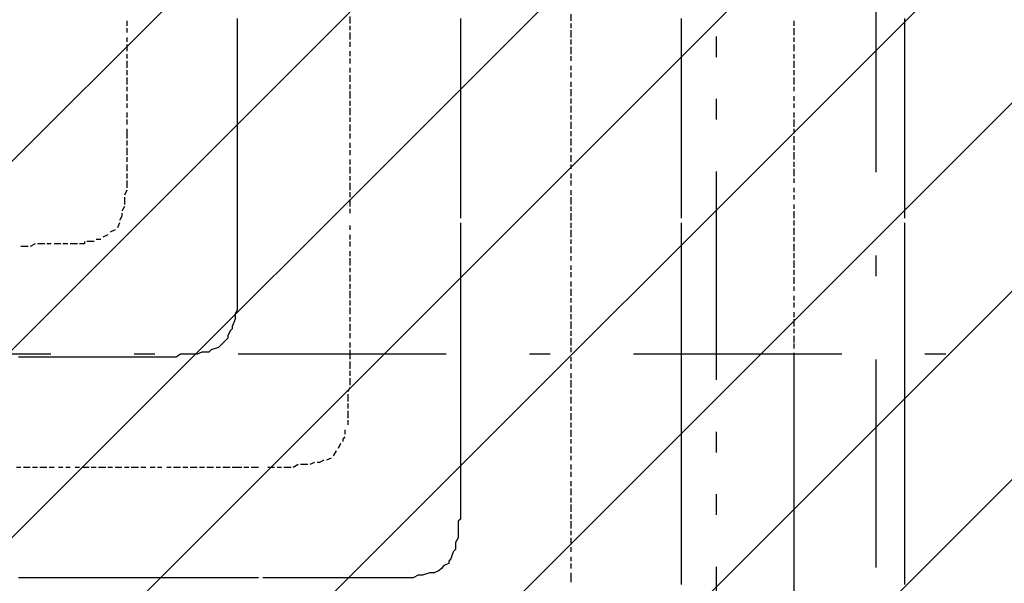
# Model space of a CAD drawing. Extents: x 997 to 109698, y 921 to 94021.
# Tile 557 of 656: x 20443 to 22217, y 51818 to 52834. Entities that reach past the tile are written whole.
import ezdxf

# ---------------------------------------------------------------- set-up
doc = ezdxf.new("R2010")
doc.units = 0
doc.header["$MEASUREMENT"] = 0
for name, color, linetype in [('12', 7, 'CONTINUOUS'), ('28', 7, 'CONTINUOUS'), ('40', 7, 'CONTINUOUS')]:
    doc.layers.add(name, color=color, linetype=linetype)

msp = doc.modelspace()

# ---------------------------------------------------------------- linework, layer by layer
at = {"layer": '12', "color": 1}
for p, q in [((20635.630503, 52831.563401), (20635.630503, 52822.563401)), ((21037.630503, 52839.563401), (21037.630503, 52826.563401)), ((21435.630503, 52843.563401), (21435.630503, 52831.563401)), ((21837.630503, 52831.563401), (21837.630503, 52822.563401)), ((20635.630503, 52818.563401), (20635.630503, 52810.563401)), ((21037.630503, 52822.563401), (21037.630503, 52814.563401)), ((21435.630503, 52826.563401), (21435.630503, 52818.563401)), ((21435.630503, 52814.563401), (21435.630503, 52801.563401)), ((21837.630503, 52818.563401), (21837.630503, 52805.563401)), ((20635.630503, 52801.563401), (20635.630503, 52793.563401)), ((21037.630503, 52810.563401), (21037.630503, 52797.563401)), ((21435.630503, 52797.563401), (21435.630503, 52788.563401)), ((21837.630503, 52801.563401), (21837.630503, 52793.563401)), ((20635.630503, 52788.563401), (20635.630503, 52776.563401)), ((21037.630503, 52793.563401), (21037.630503, 52784.563401)), ((21037.630503, 52776.563401), (21037.630503, 52767.563401)), ((21435.630503, 52784.563401), (21435.630503, 52771.563401)), ((21837.630503, 52788.563401), (21837.630503, 52776.563401)), ((20635.630503, 52771.563401), (20635.630503, 52763.563401)), ((20635.630503, 52759.563401), (20635.630503, 52746.563401)), ((21037.630503, 52763.563401), (21037.630503, 52754.563401)), ((21435.630503, 52767.563401), (21435.630503, 52759.563401)), ((21837.630503, 52771.563401), (21837.630503, 52763.563401)), ((21837.630503, 52759.563401), (21837.630503, 52746.563401)), ((20635.630503, 52742.563401), (20635.630503, 52733.563401)), ((21037.630503, 52746.563401), (21037.630503, 52738.563401)), ((21435.630503, 52750.563401), (21435.630503, 52742.563401)), ((21837.630503, 52742.563401), (21837.630503, 52733.563401)), ((20635.630503, 52729.563401), (20635.630503, 52716.563401)), ((21037.630503, 52733.563401), (21037.630503, 52721.563401)), ((21435.630503, 52738.563401), (21435.630503, 52729.563401)), ((21837.630503, 52729.563401), (21837.630503, 52716.563401)), ((20635.630503, 52712.563401), (20635.630503, 52704.563401)), ((21037.630503, 52716.563401), (21037.630503, 52708.563401)), ((21435.630503, 52721.563401), (21435.630503, 52712.563401)), ((21435.630503, 52708.563401), (21435.630503, 52695.563401)), ((21837.630503, 52712.563401), (21837.630503, 52704.563401)), ((20635.630503, 52699.563401), (20635.630503, 52687.563401)), ((21037.630503, 52704.563401), (21037.630503, 52691.563401)), ((21435.630503, 52691.563401), (21435.630503, 52682.563401)), ((21837.630503, 52695.563401), (21837.630503, 52687.563401)), ((20635.630503, 52682.563401), (20635.630503, 52674.563401)), ((21037.630503, 52687.563401), (21037.630503, 52678.563401)), ((21037.630503, 52674.563401), (21037.630503, 52661.563401)), ((21435.630503, 52678.563401), (21435.630503, 52666.563401)), ((21837.630503, 52682.563401), (21837.630503, 52674.563401)), ((20635.630503, 52666.563401), (20635.630503, 52657.563401)), ((20635.630503, 52653.563401), (20635.630503, 52644.563401)), ((21037.630503, 52657.563401), (21037.630503, 52649.563401)), ((21435.630503, 52661.563401), (21435.630503, 52653.563401)), ((21837.630503, 52666.563401), (21837.630503, 52657.563401)), ((21837.630503, 52653.563401), (21837.630503, 52640.563401)), ((20635.630503, 52636.563401), (20635.630503, 52628.563401)), ((21037.630503, 52644.563401), (21037.630503, 52632.563401)), ((21435.630503, 52649.563401), (21435.630503, 52636.563401)), ((21837.630503, 52636.563401), (21837.630503, 52628.563401)), ((20635.630503, 52628.563401), (20635.630503, 52619.563401)), ((21037.630503, 52628.563401), (21037.630503, 52619.563401)), ((21435.630503, 52632.563401), (21435.630503, 52623.563401)), ((21435.630503, 52619.563401), (21435.630503, 52606.563401)), ((21837.630503, 52623.563401), (21837.630503, 52611.563401)), ((20635.630503, 52615.563401), (20635.630503, 52606.563401)), ((20635.630503, 52602.563401), (20635.630503, 52589.563401)), ((21037.630503, 52611.563401), (21037.630503, 52602.563401)), ((21435.630503, 52602.563401), (21435.630503, 52594.563401)), ((21837.630503, 52606.563401), (21837.630503, 52598.563401)), ((20635.630503, 52585.563401), (20635.630503, 52577.563401)), ((21037.630503, 52598.563401), (21037.630503, 52589.563401)), ((21037.630503, 52581.563401), (21037.630503, 52572.563401)), ((21435.630503, 52589.563401), (21435.630503, 52577.563401)), ((21837.630503, 52594.563401), (21837.630503, 52581.563401)), ((20635.630503, 52572.563401), (20635.630503, 52560.563401)), ((21037.630503, 52568.563401), (21037.630503, 52556.563401)), ((21435.630503, 52572.563401), (21435.630503, 52564.563401)), ((21837.630503, 52577.563401), (21837.630503, 52568.563401)), ((21837.630503, 52564.563401), (21837.630503, 52551.563401)), ((20635.630503, 52556.563401), (20635.630503, 52547.563401)), ((21037.630503, 52551.563401), (21037.630503, 52543.563401)), ((21435.630503, 52556.563401), (21435.630503, 52547.563401)), ((21837.630503, 52547.563401), (21837.630503, 52539.563401)), ((20635.630503, 52543.563401), (20635.630503, 52530.563401)), ((21037.630503, 52539.563401), (21037.630503, 52526.563401)), ((21435.630503, 52543.563401), (21435.630503, 52534.563401)), ((21837.630503, 52530.563401), (21837.630503, 52522.563401)), ((20635.630503, 52526.563401), (20631.630503, 52517.563401)), ((20631.630503, 52513.563401), (20631.630503, 52500.563401)), ((21037.630503, 52522.563401), (21037.630503, 52513.563401)), ((21435.630503, 52526.563401), (21435.630503, 52517.563401)), ((21435.630503, 52513.563401), (21435.630503, 52500.563401)), ((21837.630503, 52517.563401), (21837.630503, 52509.563401)), ((20631.630503, 52496.563401), (20626.630503, 52488.563401)), ((21037.630503, 52509.563401), (21037.630503, 52496.563401)), ((21435.630503, 52496.563401), (21435.630503, 52488.563401)), ((21837.630503, 52500.563401), (21837.630503, 52492.563401)), ((21037.630503, 52492.563401), (21037.630503, 52484.563401)), ((21435.630503, 52484.563401), (21435.630503, 52471.563401)), ((21837.630503, 52488.563401), (21837.630503, 52475.563401)), ((20622.630503, 52467.563401), (20618.630503, 52458.563401)), ((21037.630503, 52462.563401), (21037.630503, 52454.563401)), ((21435.630503, 52467.563401), (21435.630503, 52458.563401)), ((21837.630503, 52471.563401), (21837.630503, 52462.563401)), ((21837.630503, 52458.563401), (21837.630503, 52445.563401)), ((20601.630503, 52445.563401), (20592.630503, 52441.563401)), ((20614.630503, 52454.563401), (20605.630503, 52450.563401)), ((21037.630503, 52445.563401), (21037.630503, 52437.563401)), ((21435.630503, 52454.563401), (21435.630503, 52441.563401)), ((21837.630503, 52441.563401), (21837.630503, 52433.563401)), ((20457.630503, 52424.563401), (20444.630503, 52424.563401)), ((20470.630503, 52429.563401), (20461.630503, 52424.563401)), ((20487.630503, 52429.563401), (20474.630503, 52429.563401)), ((20499.630503, 52429.563401), (20491.630503, 52429.563401)), ((20516.630503, 52429.563401), (20504.630503, 52429.563401)), ((20529.630503, 52429.563401), (20520.630503, 52429.563401)), ((20546.630503, 52429.563401), (20533.630503, 52429.563401)), ((20576.630503, 52433.563401), (20563.630503, 52433.563401)), ((20588.630503, 52437.563401), (20580.630503, 52437.563401)), ((21037.630503, 52433.563401), (21037.630503, 52424.563401)), ((21435.630503, 52437.563401), (21435.630503, 52429.563401)), ((21435.630503, 52424.563401), (21435.630503, 52412.563401)), ((21837.630503, 52429.563401), (21837.630503, 52416.563401)), ((21037.630503, 52416.563401), (21037.630503, 52407.563401)), ((21435.630503, 52407.563401), (21435.630503, 52399.563401)), ((21837.630503, 52412.563401), (21837.630503, 52403.563401)), ((21037.630503, 52403.563401), (21037.630503, 52390.563401)), ((21037.630503, 52386.563401), (21037.630503, 52378.563401)), ((21435.630503, 52390.563401), (21435.630503, 52382.563401)), ((21837.630503, 52399.563401), (21837.630503, 52386.563401)), ((21037.630503, 52373.563401), (21037.630503, 52361.563401)), ((21435.630503, 52378.563401), (21435.630503, 52369.563401)), ((21837.630503, 52382.563401), (21837.630503, 52373.563401)), ((21837.630503, 52369.563401), (21837.630503, 52357.563401)), ((21037.630503, 52357.563401), (21037.630503, 52348.563401)), ((21435.630503, 52361.563401), (21435.630503, 52352.563401)), ((21837.630503, 52352.563401), (21837.630503, 52344.563401)), ((21037.630503, 52344.563401), (21037.630503, 52331.563401)), ((21435.630503, 52348.563401), (21435.630503, 52335.563401)), ((21837.630503, 52335.563401), (21837.630503, 52327.563401)), ((21037.630503, 52327.563401), (21037.630503, 52318.563401)), ((21435.630503, 52331.563401), (21435.630503, 52323.563401)), ((21435.630503, 52318.563401), (21435.630503, 52306.563401)), ((21837.630503, 52323.563401), (21837.630503, 52314.563401)), ((21037.630503, 52314.563401), (21037.630503, 52302.563401)), ((21037.630503, 52297.563401), (21037.630503, 52289.563401)), ((21435.630503, 52302.563401), (21435.630503, 52293.563401)), ((21837.630503, 52306.563401), (21837.630503, 52297.563401)), ((21037.630503, 52285.563401), (21037.630503, 52272.563401)), ((21435.630503, 52289.563401), (21435.630503, 52276.563401)), ((21837.630503, 52293.563401), (21837.630503, 52280.563401)), ((21037.630503, 52268.563401), (21037.630503, 52259.563401)), ((21435.630503, 52272.563401), (21435.630503, 52263.563401)), ((21837.630503, 52276.563401), (21837.630503, 52268.563401)), ((21837.630503, 52263.563401), (21837.630503, 52251.563401)), ((21037.630503, 52251.563401), (21037.630503, 52242.563401)), ((21435.630503, 52259.563401), (21435.630503, 52246.563401)), ((21837.630503, 52250.009563), (21837.630503, 52241.009563)), ((21037.630503, 52238.563401), (21037.630503, 52225.563401)), ((21435.630503, 52242.563401), (21435.630503, 52234.563401)), ((21837.630503, 52233.009563), (21837.630503, 51772.563401)), ((21037.630503, 52225.563401), (21037.630503, 52221.563401)), ((21037.630503, 52217.563401), (21037.630503, 52204.563401)), ((21435.630503, 52225.563401), (21435.630503, 52217.563401)), ((21435.630503, 52213.563401), (21435.630503, 52204.563401)), ((21037.630503, 52200.563401), (21037.630503, 52191.563401)), ((21435.630503, 52196.563401), (21435.630503, 52187.563401)), ((21037.630503, 52187.563401), (21037.630503, 52174.563401)), ((21435.630503, 52183.563401), (21435.630503, 52170.563401)), ((21037.630503, 52170.563401), (21033.630503, 52162.563401)), ((21033.630503, 52158.563401), (21033.630503, 52145.563401)), ((21435.630503, 52166.563401), (21435.630503, 52158.563401)), ((21033.630503, 52141.563401), (21033.630503, 52132.563401)), ((21435.630503, 52153.563401), (21435.630503, 52141.563401)), ((21033.630503, 52128.563401), (21033.630503, 52115.563401)), ((21435.630503, 52136.563401), (21435.630503, 52128.563401)), ((21435.630503, 52124.563401), (21435.630503, 52111.563401)), ((21033.630503, 52111.563401), (21033.630503, 52103.563401)), ((21435.630503, 52107.563401), (21435.630503, 52098.563401)), ((21028.630503, 52094.563401), (21028.630503, 52086.563401)), ((21435.630503, 52094.563401), (21435.630503, 52081.563401)), ((21020.630503, 52069.563401), (21016.630503, 52060.563401)), ((21435.630503, 52077.563401), (21435.630503, 52069.563401)), ((21012.630503, 52056.563401), (21007.630503, 52047.563401)), ((21435.630503, 52064.563401), (21435.630503, 52052.563401)), ((20944.630503, 52031.563401), (20935.630503, 52026.563401)), ((20961.630503, 52031.563401), (20948.630503, 52031.563401)), ((20973.630503, 52035.563401), (20965.630503, 52031.563401)), ((21003.630503, 52043.563401), (20995.630503, 52039.563401)), ((21435.630503, 52047.563401), (21435.630503, 52039.563401)), ((21435.630503, 52031.563401), (21435.630503, 52022.563401)), ((20444.630503, 52026.563401), (20436.630503, 52026.563401)), ((20461.630503, 52026.563401), (20449.630503, 52026.563401)), ((20474.630503, 52026.563401), (20465.630503, 52026.563401)), ((20491.630503, 52026.563401), (20478.630503, 52026.563401)), ((20504.630503, 52026.563401), (20495.630503, 52026.563401)), ((20520.630503, 52026.563401), (20512.630503, 52026.563401)), ((20533.630503, 52026.563401), (20525.630503, 52026.563401)), ((20550.630503, 52026.563401), (20542.630503, 52026.563401)), ((20567.630503, 52026.563401), (20554.630503, 52026.563401)), ((20580.630503, 52026.563401), (20571.630503, 52026.563401)), ((20597.630503, 52026.563401), (20584.630503, 52026.563401)), ((20609.630503, 52026.563401), (20601.630503, 52026.563401)), ((20626.630503, 52026.563401), (20614.630503, 52026.563401)), ((20639.630503, 52026.563401), (20631.630503, 52026.563401)), ((20656.630503, 52026.563401), (20643.630503, 52026.563401)), ((20669.630503, 52026.563401), (20660.630503, 52026.563401)), ((20686.630503, 52026.563401), (20677.630503, 52026.563401)), ((20698.630503, 52026.563401), (20690.630503, 52026.563401)), ((20715.630503, 52026.563401), (20707.630503, 52026.563401)), ((20732.630503, 52026.563401), (20719.630503, 52026.563401)), ((20745.630503, 52026.563401), (20736.630503, 52026.563401)), ((20762.630503, 52026.563401), (20749.630503, 52026.563401)), ((20775.630503, 52026.563401), (20766.630503, 52026.563401)), ((20791.630503, 52026.563401), (20779.630503, 52026.563401)), ((20804.630503, 52026.563401), (20796.630503, 52026.563401)), ((20821.630503, 52026.563401), (20808.630503, 52026.563401)), ((20834.630503, 52026.563401), (20825.630503, 52026.563401)), ((20842.630503, 52026.563401), (20834.630503, 52026.563401)), ((20855.630503, 52026.563401), (20846.630503, 52026.563401)), ((20872.630503, 52026.563401), (20859.630503, 52026.563401)), ((20901.630503, 52026.563401), (20889.630503, 52026.563401)), ((20914.630503, 52026.563401), (20906.630503, 52026.563401)), ((20931.630503, 52026.563401), (20918.630503, 52026.563401)), ((21435.630503, 52018.563401), (21435.630503, 52009.563401)), ((21435.630503, 52001.563401), (21435.630503, 51992.563401)), ((21435.630503, 51988.563401), (21435.630503, 51976.563401)), ((21435.630503, 51971.563401), (21435.630503, 51963.563401)), ((21435.630503, 51959.563401), (21435.630503, 51946.563401)), ((21435.630503, 51942.563401), (21435.630503, 51933.563401)), ((21435.630503, 51929.563401), (21435.630503, 51916.563401)), ((21435.630503, 51912.563401), (21435.630503, 51904.563401)), ((21435.630503, 51899.563401), (21435.630503, 51887.563401)), ((21435.630503, 51882.563401), (21435.630503, 51874.563401)), ((21435.630503, 51865.563401), (21435.630503, 51857.563401)), ((21435.630503, 51853.563401), (21435.630503, 51844.563401)), ((21435.630503, 51836.563401), (21435.630503, 51827.563401)), ((21435.630503, 51827.563401), (21435.630503, 51819.563401))]:
    msp.add_line(p, q, dxfattribs=at)
at = {"layer": '12', "color": 5}
for p, q in [((20834.630503, 52835.563401), (20834.630503, 52826.563401)), ((21236.630503, 52835.563401), (21236.630503, 52826.563401)), ((21634.630503, 52835.563401), (21634.630503, 52826.563401)), ((22036.630503, 52835.563401), (22036.630503, 52826.563401)), ((20834.630503, 52826.563401), (20834.630503, 52814.563401)), ((20834.630503, 52814.563401), (20834.630503, 52805.563401)), ((21236.630503, 52826.563401), (21236.630503, 52814.563401)), ((21236.630503, 52814.563401), (21236.630503, 52805.563401)), ((21634.630503, 52826.563401), (21634.630503, 52814.563401)), ((21634.630503, 52814.563401), (21634.630503, 52805.563401)), ((22036.630503, 52826.563401), (22036.630503, 52814.563401)), ((22036.630503, 52814.563401), (22036.630503, 52805.563401)), ((20834.630503, 52805.563401), (20834.630503, 52797.563401)), ((20834.630503, 52797.563401), (20834.630503, 52784.563401)), ((21236.630503, 52805.563401), (21236.630503, 52797.563401)), ((21236.630503, 52797.563401), (21236.630503, 52784.563401)), ((21634.630503, 52805.563401), (21634.630503, 52797.563401)), ((21634.630503, 52797.563401), (21634.630503, 52784.563401)), ((22036.630503, 52805.563401), (22036.630503, 52793.563401)), ((20834.630503, 52784.563401), (20834.630503, 52776.563401)), ((20834.630503, 52776.563401), (20834.630503, 52763.563401)), ((21236.630503, 52784.563401), (21236.630503, 52776.563401)), ((21236.630503, 52776.563401), (21236.630503, 52763.563401)), ((21634.630503, 52784.563401), (21634.630503, 52776.563401)), ((21634.630503, 52776.563401), (21634.630503, 52763.563401)), ((22036.630503, 52793.563401), (22036.630503, 52784.563401)), ((22036.630503, 52784.563401), (22036.630503, 52776.563401)), ((22036.630503, 52776.563401), (22036.630503, 52763.563401)), ((20834.630503, 52763.563401), (20834.630503, 52754.563401)), ((21236.630503, 52763.563401), (21236.630503, 52754.563401)), ((21634.630503, 52763.563401), (21634.630503, 52754.563401)), ((22036.630503, 52763.563401), (22036.630503, 52754.563401)), ((20834.630503, 52754.563401), (20834.630503, 52746.563401)), ((20834.630503, 52746.563401), (20834.630503, 52733.563401)), ((21236.630503, 52754.563401), (21236.630503, 52746.563401)), ((21236.630503, 52746.563401), (21236.630503, 52733.563401)), ((21634.630503, 52754.563401), (21634.630503, 52746.563401)), ((21634.630503, 52746.563401), (21634.630503, 52733.563401)), ((22036.630503, 52754.563401), (22036.630503, 52746.563401)), ((22036.630503, 52746.563401), (22036.630503, 52733.563401)), ((20834.630503, 52733.563401), (20834.630503, 52725.563401)), ((20834.630503, 52725.563401), (20834.630503, 52716.563401)), ((21236.630503, 52733.563401), (21236.630503, 52725.563401)), ((21236.630503, 52725.563401), (21236.630503, 52716.563401)), ((21634.630503, 52733.563401), (21634.630503, 52725.563401)), ((21634.630503, 52725.563401), (21634.630503, 52716.563401)), ((22036.630503, 52733.563401), (22036.630503, 52725.563401)), ((22036.630503, 52725.563401), (22036.630503, 52716.563401)), ((20834.630503, 52716.563401), (20834.630503, 52704.563401)), ((21236.630503, 52716.563401), (21236.630503, 52704.563401)), ((21634.630503, 52716.563401), (21634.630503, 52704.563401)), ((22036.630503, 52716.563401), (22036.630503, 52704.563401)), ((20834.630503, 52704.563401), (20834.630503, 52695.563401)), ((20834.630503, 52695.563401), (20834.630503, 52687.563401)), ((21236.630503, 52704.563401), (21236.630503, 52695.563401)), ((21236.630503, 52695.563401), (21236.630503, 52687.563401)), ((21634.630503, 52704.563401), (21634.630503, 52695.563401)), ((21634.630503, 52695.563401), (21634.630503, 52687.563401)), ((22036.630503, 52704.563401), (22036.630503, 52695.563401)), ((22036.630503, 52695.563401), (22036.630503, 52682.563401)), ((20834.630503, 52687.563401), (20834.630503, 52674.563401)), ((20834.630503, 52674.563401), (20834.630503, 52666.563401)), ((21236.630503, 52687.563401), (21236.630503, 52674.563401)), ((21236.630503, 52674.563401), (21236.630503, 52666.563401)), ((21634.630503, 52687.563401), (21634.630503, 52674.563401)), ((21634.630503, 52674.563401), (21634.630503, 52666.563401)), ((22036.630503, 52682.563401), (22036.630503, 52674.563401)), ((22036.630503, 52674.563401), (22036.630503, 52666.563401)), ((20834.630503, 52666.563401), (20834.630503, 52657.563401)), ((20834.630503, 52657.563401), (20834.630503, 52644.563401)), ((21236.630503, 52666.563401), (21236.630503, 52653.563401)), ((21236.630503, 52653.563401), (21236.630503, 52644.563401)), ((21634.630503, 52666.563401), (21634.630503, 52653.563401)), ((21634.630503, 52653.563401), (21634.630503, 52644.563401)), ((22036.630503, 52666.563401), (22036.630503, 52653.563401)), ((22036.630503, 52653.563401), (22036.630503, 52644.563401)), ((20834.630503, 52644.563401), (20834.630503, 52636.563401)), ((20834.630503, 52636.563401), (20834.630503, 52623.563401)), ((21236.630503, 52644.563401), (21236.630503, 52636.563401)), ((21236.630503, 52636.563401), (21236.630503, 52623.563401)), ((21634.630503, 52644.563401), (21634.630503, 52636.563401)), ((21634.630503, 52636.563401), (21634.630503, 52623.563401)), ((22036.630503, 52644.563401), (22036.630503, 52636.563401)), ((22036.630503, 52636.563401), (22036.630503, 52623.563401)), ((20834.630503, 52623.563401), (20834.630503, 52615.563401)), ((21236.630503, 52623.563401), (21236.630503, 52615.563401)), ((21634.630503, 52623.563401), (21634.630503, 52615.563401)), ((22036.630503, 52623.563401), (22036.630503, 52615.563401)), ((20834.630503, 52615.563401), (20834.630503, 52606.563401)), ((20834.630503, 52606.563401), (20834.630503, 52594.563401)), ((21236.630503, 52615.563401), (21236.630503, 52606.563401)), ((21236.630503, 52606.563401), (21236.630503, 52594.563401)), ((21634.630503, 52615.563401), (21634.630503, 52606.563401)), ((21634.630503, 52606.563401), (21634.630503, 52594.563401)), ((22036.630503, 52615.563401), (22036.630503, 52606.563401)), ((22036.630503, 52606.563401), (22036.630503, 52594.563401)), ((20834.630503, 52594.563401), (20834.630503, 52585.563401)), ((20834.630503, 52585.563401), (20834.630503, 52577.563401)), ((21236.630503, 52594.563401), (21236.630503, 52585.563401)), ((21236.630503, 52585.563401), (21236.630503, 52577.563401)), ((21634.630503, 52594.563401), (21634.630503, 52585.563401)), ((21634.630503, 52585.563401), (21634.630503, 52577.563401)), ((22036.630503, 52594.563401), (22036.630503, 52585.563401)), ((22036.630503, 52585.563401), (22036.630503, 52572.563401)), ((20834.630503, 52577.563401), (20834.630503, 52564.563401)), ((20834.630503, 52564.563401), (20834.630503, 52556.563401)), ((21236.630503, 52577.563401), (21236.630503, 52564.563401)), ((21236.630503, 52564.563401), (21236.630503, 52556.563401)), ((21634.630503, 52577.563401), (21634.630503, 52564.563401)), ((21634.630503, 52564.563401), (21634.630503, 52556.563401)), ((22036.630503, 52572.563401), (22036.630503, 52564.563401)), ((22036.630503, 52564.563401), (22036.630503, 52556.563401)), ((20834.630503, 52556.563401), (20834.630503, 52547.563401)), ((20834.630503, 52547.563401), (20834.630503, 52534.563401)), ((21236.630503, 52556.563401), (21236.630503, 52543.563401)), ((21634.630503, 52556.563401), (21634.630503, 52543.563401)), ((22036.630503, 52556.563401), (22036.630503, 52543.563401)), ((20834.630503, 52534.563401), (20834.630503, 52526.563401)), ((21236.630503, 52543.563401), (21236.630503, 52534.563401)), ((21236.630503, 52534.563401), (21236.630503, 52526.563401)), ((21634.630503, 52543.563401), (21634.630503, 52534.563401)), ((21634.630503, 52534.563401), (21634.630503, 52526.563401)), ((22036.630503, 52543.563401), (22036.630503, 52534.563401)), ((22036.630503, 52534.563401), (22036.630503, 52526.563401)), ((20834.630503, 52526.563401), (20834.630503, 52513.563401)), ((20834.630503, 52513.563401), (20834.630503, 52505.563401)), ((21236.630503, 52526.563401), (21236.630503, 52513.563401)), ((21236.630503, 52513.563401), (21236.630503, 52505.563401)), ((21634.630503, 52526.563401), (21634.630503, 52513.563401)), ((21634.630503, 52513.563401), (21634.630503, 52505.563401)), ((22036.630503, 52526.563401), (22036.630503, 52513.563401)), ((22036.630503, 52513.563401), (22036.630503, 52505.563401)), ((20834.630503, 52505.563401), (20834.630503, 52496.563401)), ((20834.630503, 52496.563401), (20834.630503, 52484.563401)), ((21236.630503, 52505.563401), (21236.630503, 52496.563401)), ((21236.630503, 52496.563401), (21236.630503, 52484.563401)), ((21634.630503, 52505.563401), (21634.630503, 52496.563401)), ((21634.630503, 52496.563401), (21634.630503, 52484.563401)), ((22036.630503, 52505.563401), (22036.630503, 52496.563401)), ((22036.630503, 52496.563401), (22036.630503, 52484.563401)), ((20834.630503, 52484.563401), (20834.630503, 52475.563401)), ((20834.630503, 52475.563401), (20834.630503, 52467.563401)), ((21236.630503, 52484.563401), (21236.630503, 52475.563401)), ((21634.630503, 52484.563401), (21634.630503, 52475.563401)), ((22036.630503, 52484.563401), (22036.630503, 52475.563401)), ((20834.630503, 52467.563401), (20834.630503, 52454.563401)), ((21236.630503, 52467.563401), (21236.630503, 52454.563401)), ((21634.630503, 52467.563401), (21634.630503, 52454.563401)), ((22036.630503, 52467.563401), (22036.630503, 52454.563401)), ((20834.630503, 52454.563401), (20834.630503, 52445.563401)), ((20834.630503, 52445.563401), (20834.630503, 52437.563401)), ((21236.630503, 52454.563401), (21236.630503, 52445.563401)), ((21236.630503, 52445.563401), (21236.630503, 52437.563401)), ((21634.630503, 52454.563401), (21634.630503, 52445.563401)), ((21634.630503, 52445.563401), (21634.630503, 52433.563401)), ((22036.630503, 52454.563401), (22036.630503, 52445.563401)), ((22036.630503, 52445.563401), (22036.630503, 52433.563401)), ((20834.630503, 52437.563401), (20834.630503, 52424.563401)), ((20834.630503, 52424.563401), (20834.630503, 52420.563401)), ((21236.630503, 52437.563401), (21236.630503, 52424.563401)), ((21236.630503, 52424.563401), (21236.630503, 52416.563401)), ((21634.630503, 52433.563401), (21634.630503, 52424.563401)), ((21634.630503, 52424.563401), (21634.630503, 52416.563401)), ((22036.630503, 52433.563401), (22036.630503, 52424.563401)), ((22036.630503, 52424.563401), (22036.630503, 52416.563401)), ((20834.630503, 52420.563401), (20834.630503, 52412.563401)), ((20834.630503, 52412.563401), (20834.630503, 52399.563401)), ((21236.630503, 52416.563401), (21236.630503, 52403.563401)), ((21634.630503, 52416.563401), (21634.630503, 52403.563401)), ((22036.630503, 52416.563401), (22036.630503, 52403.563401)), ((20834.630503, 52399.563401), (20834.630503, 52390.563401)), ((20834.630503, 52390.563401), (20834.630503, 52382.563401)), ((21236.630503, 52403.563401), (21236.630503, 52395.563401)), ((21236.630503, 52395.563401), (21236.630503, 52386.563401)), ((21236.630503, 52386.563401), (21236.630503, 52373.563401)), ((21634.630503, 52403.563401), (21634.630503, 52395.563401)), ((21634.630503, 52395.563401), (21634.630503, 52386.563401)), ((21634.630503, 52386.563401), (21634.630503, 52373.563401)), ((22036.630503, 52403.563401), (22036.630503, 52395.563401)), ((22036.630503, 52395.563401), (22036.630503, 52386.563401)), ((22036.630503, 52386.563401), (22036.630503, 52373.563401)), ((20834.630503, 52382.563401), (20834.630503, 52369.563401)), ((20834.630503, 52369.563401), (20834.630503, 52361.563401)), ((21236.630503, 52373.563401), (21236.630503, 52365.563401)), ((21634.630503, 52373.563401), (21634.630503, 52365.563401)), ((22036.630503, 52373.563401), (22036.630503, 52365.563401)), ((20834.630503, 52361.563401), (20834.630503, 52352.563401)), ((20834.630503, 52352.563401), (20834.630503, 52340.563401)), ((21236.630503, 52365.563401), (21236.630503, 52357.563401)), ((21236.630503, 52357.563401), (21236.630503, 52344.563401)), ((21634.630503, 52365.563401), (21634.630503, 52357.563401)), ((21634.630503, 52357.563401), (21634.630503, 52344.563401)), ((22036.630503, 52365.563401), (22036.630503, 52357.563401)), ((22036.630503, 52357.563401), (22036.630503, 52344.563401)), ((20834.630503, 52340.563401), (20834.630503, 52331.563401)), ((21236.630503, 52344.563401), (21236.630503, 52335.563401)), ((21236.630503, 52335.563401), (21236.630503, 52327.563401)), ((21634.630503, 52344.563401), (21634.630503, 52335.563401)), ((21634.630503, 52335.563401), (21634.630503, 52323.563401)), ((22036.630503, 52344.563401), (22036.630503, 52335.563401)), ((22036.630503, 52335.563401), (22036.630503, 52323.563401)), ((20834.630503, 52331.563401), (20834.630503, 52323.563401)), ((20834.630503, 52323.563401), (20834.630503, 52310.563401)), ((21236.630503, 52327.563401), (21236.630503, 52314.563401)), ((21634.630503, 52323.563401), (21634.630503, 52314.563401)), ((22036.630503, 52323.563401), (22036.630503, 52314.563401)), ((20834.630503, 52310.563401), (20830.630503, 52302.563401)), ((20830.630503, 52302.563401), (20830.630503, 52293.563401)), ((21236.630503, 52314.563401), (21236.630503, 52306.563401)), ((21236.630503, 52306.563401), (21236.630503, 52293.563401)), ((21634.630503, 52314.563401), (21634.630503, 52306.563401)), ((21634.630503, 52306.563401), (21634.630503, 52293.563401)), ((22036.630503, 52314.563401), (22036.630503, 52306.563401)), ((22036.630503, 52306.563401), (22036.630503, 52293.563401)), ((20830.630503, 52293.563401), (20825.630503, 52280.563401)), ((21236.630503, 52293.563401), (21236.630503, 52285.563401)), ((21236.630503, 52285.563401), (21236.630503, 52276.563401)), ((21634.630503, 52293.563401), (21634.630503, 52285.563401)), ((21634.630503, 52285.563401), (21634.630503, 52276.563401)), ((22036.630503, 52293.563401), (22036.630503, 52285.563401)), ((22036.630503, 52285.563401), (22036.630503, 52276.563401)), ((20821.630503, 52272.563401), (20817.630503, 52263.563401)), ((21236.630503, 52276.563401), (21236.630503, 52263.563401)), ((21236.630503, 52263.563401), (21236.630503, 52255.563401)), ((21634.630503, 52276.563401), (21634.630503, 52263.563401)), ((21634.630503, 52263.563401), (21634.630503, 52255.563401)), ((22036.630503, 52276.563401), (22036.630503, 52263.563401)), ((22036.630503, 52263.563401), (22036.630503, 52255.563401)), ((20804.630503, 52246.563401), (20800.630503, 52242.563401)), ((20813.630503, 52255.563401), (20804.630503, 52246.563401)), ((21236.630503, 52255.563401), (21236.630503, 52246.563401)), ((21236.630503, 52246.563401), (21236.630503, 52234.563401)), ((21634.630503, 52255.563401), (21634.630503, 52246.563401)), ((21634.630503, 52246.563401), (21634.630503, 52234.563401)), ((22036.630503, 52255.563401), (22036.630503, 52246.563401)), ((22036.630503, 52246.563401), (22036.630503, 52234.563401)), ((20741.630503, 52230.563401), (20732.630503, 52230.563401)), ((20749.630503, 52230.563401), (20741.630503, 52230.563401)), ((20762.630503, 52230.563401), (20749.630503, 52230.563401)), ((20770.630503, 52234.563401), (20762.630503, 52230.563401)), ((20779.630503, 52234.563401), (20770.630503, 52234.563401)), ((20800.630503, 52242.563401), (20787.630503, 52238.563401)), ((21236.630503, 52234.563401), (21236.630503, 52225.563401)), ((21634.630503, 52234.563401), (21634.630503, 52225.563401)), ((22036.630503, 52234.563401), (22036.630503, 52225.563401)), ((20449.630503, 52225.563401), (20440.630503, 52225.563401)), ((20461.630503, 52225.563401), (20449.630503, 52225.563401)), ((20470.630503, 52225.563401), (20461.630503, 52225.563401)), ((20478.630503, 52225.563401), (20470.630503, 52225.563401)), ((20491.630503, 52225.563401), (20478.630503, 52225.563401)), ((20499.630503, 52225.563401), (20491.630503, 52225.563401)), ((20512.630503, 52225.563401), (20499.630503, 52225.563401)), ((20520.630503, 52225.563401), (20512.630503, 52225.563401)), ((20529.630503, 52225.563401), (20520.630503, 52225.563401)), ((20542.630503, 52225.563401), (20529.630503, 52225.563401)), ((20550.630503, 52225.563401), (20542.630503, 52225.563401)), ((20559.630503, 52225.563401), (20550.630503, 52225.563401)), ((20571.630503, 52225.563401), (20559.630503, 52225.563401)), ((20580.630503, 52225.563401), (20571.630503, 52225.563401)), ((20588.630503, 52225.563401), (20580.630503, 52225.563401)), ((20601.630503, 52225.563401), (20588.630503, 52225.563401)), ((20609.630503, 52225.563401), (20601.630503, 52225.563401)), ((20622.630503, 52225.563401), (20609.630503, 52225.563401)), ((20631.630503, 52225.563401), (20622.630503, 52225.563401)), ((20635.630503, 52225.563401), (20631.630503, 52225.563401)), ((20639.630503, 52225.563401), (20635.630503, 52225.563401)), ((20652.630503, 52225.563401), (20639.630503, 52225.563401)), ((20660.630503, 52225.563401), (20652.630503, 52225.563401)), ((20669.630503, 52225.563401), (20660.630503, 52225.563401)), ((20681.630503, 52225.563401), (20669.630503, 52225.563401)), ((20690.630503, 52225.563401), (20681.630503, 52225.563401)), ((20698.630503, 52225.563401), (20690.630503, 52225.563401)), ((20711.630503, 52225.563401), (20698.630503, 52225.563401)), ((20719.630503, 52225.563401), (20711.630503, 52225.563401)), ((21236.630503, 52225.563401), (21236.630503, 52217.563401)), ((21236.630503, 52217.563401), (21236.630503, 52204.563401)), ((21634.630503, 52225.563401), (21634.630503, 52217.563401)), ((21634.630503, 52217.563401), (21634.630503, 52204.563401)), ((22036.630503, 52225.563401), (22036.630503, 52213.563401)), ((22036.630503, 52213.563401), (22036.630503, 52204.563401)), ((21236.630503, 52204.563401), (21236.630503, 52196.563401)), ((21236.630503, 52196.563401), (21236.630503, 52183.563401)), ((21634.630503, 52204.563401), (21634.630503, 52196.563401)), ((21634.630503, 52196.563401), (21634.630503, 52183.563401)), ((22036.630503, 52204.563401), (22036.630503, 52196.563401)), ((22036.630503, 52196.563401), (22036.630503, 52183.563401)), ((21236.630503, 52183.563401), (21236.630503, 52174.563401)), ((21236.630503, 52174.563401), (21236.630503, 52166.563401)), ((21634.630503, 52183.563401), (21634.630503, 52174.563401)), ((21634.630503, 52174.563401), (21634.630503, 52166.563401)), ((22036.630503, 52183.563401), (22036.630503, 52174.563401)), ((22036.630503, 52174.563401), (22036.630503, 52166.563401)), ((21236.630503, 52166.563401), (21236.630503, 52153.563401)), ((21634.630503, 52166.563401), (21634.630503, 52153.563401)), ((22036.630503, 52166.563401), (22036.630503, 52153.563401)), ((21236.630503, 52153.563401), (21236.630503, 52145.563401)), ((21236.630503, 52145.563401), (21236.630503, 52136.563401)), ((21634.630503, 52153.563401), (21634.630503, 52145.563401)), ((21634.630503, 52145.563401), (21634.630503, 52136.563401)), ((22036.630503, 52153.563401), (22036.630503, 52145.563401)), ((22036.630503, 52145.563401), (22036.630503, 52136.563401)), ((21236.630503, 52136.563401), (21236.630503, 52124.563401)), ((21236.630503, 52124.563401), (21236.630503, 52115.563401)), ((21634.630503, 52136.563401), (21634.630503, 52124.563401)), ((21634.630503, 52124.563401), (21634.630503, 52115.563401)), ((22036.630503, 52136.563401), (22036.630503, 52124.563401)), ((22036.630503, 52124.563401), (22036.630503, 52115.563401)), ((21236.630503, 52115.563401), (21236.630503, 52107.563401)), ((21236.630503, 52107.563401), (21236.630503, 52094.563401)), ((21634.630503, 52115.563401), (21634.630503, 52107.563401)), ((21634.630503, 52107.563401), (21634.630503, 52094.563401)), ((22036.630503, 52115.563401), (22036.630503, 52103.563401)), ((22036.630503, 52103.563401), (22036.630503, 52094.563401)), ((21236.630503, 52094.563401), (21236.630503, 52086.563401)), ((21236.630503, 52086.563401), (21236.630503, 52073.563401)), ((21634.630503, 52094.563401), (21634.630503, 52086.563401)), ((21634.630503, 52086.563401), (21634.630503, 52073.563401)), ((22036.630503, 52094.563401), (22036.630503, 52086.563401)), ((22036.630503, 52086.563401), (22036.630503, 52073.563401)), ((21236.630503, 52073.563401), (21236.630503, 52064.563401)), ((21634.630503, 52073.563401), (21634.630503, 52064.563401)), ((22036.630503, 52073.563401), (22036.630503, 52064.563401)), ((21236.630503, 52064.563401), (21236.630503, 52056.563401)), ((21236.630503, 52056.563401), (21236.630503, 52043.563401)), ((21634.630503, 52064.563401), (21634.630503, 52056.563401)), ((21634.630503, 52056.563401), (21634.630503, 52043.563401)), ((22036.630503, 52064.563401), (22036.630503, 52056.563401)), ((22036.630503, 52056.563401), (22036.630503, 52043.563401)), ((21236.630503, 52043.563401), (21236.630503, 52035.563401)), ((21236.630503, 52035.563401), (21236.630503, 52026.563401)), ((21634.630503, 52043.563401), (21634.630503, 52035.563401)), ((21634.630503, 52035.563401), (21634.630503, 52026.563401)), ((22036.630503, 52043.563401), (22036.630503, 52035.563401)), ((22036.630503, 52035.563401), (22036.630503, 52026.563401)), ((21236.630503, 52026.563401), (21236.630503, 52022.563401)), ((21236.630503, 52022.563401), (21236.630503, 52009.563401)), ((21634.630503, 52026.563401), (21634.630503, 52014.563401)), ((21634.630503, 52014.563401), (21634.630503, 52005.563401)), ((22036.630503, 52026.563401), (22036.630503, 52014.563401)), ((22036.630503, 52014.563401), (22036.630503, 52005.563401)), ((21236.630503, 52009.563401), (21236.630503, 52001.563401)), ((21236.630503, 52001.563401), (21236.630503, 51992.563401)), ((21634.630503, 52005.563401), (21634.630503, 51997.563401)), ((21634.630503, 51997.563401), (21634.630503, 51984.563401)), ((22036.630503, 52005.563401), (22036.630503, 51992.563401)), ((21236.630503, 51992.563401), (21236.630503, 51980.563401)), ((21236.630503, 51980.563401), (21236.630503, 51971.563401)), ((21634.630503, 51984.563401), (21634.630503, 51976.563401)), ((22036.630503, 51992.563401), (22036.630503, 51984.563401)), ((22036.630503, 51984.563401), (22036.630503, 51976.563401)), ((21236.630503, 51971.563401), (21236.630503, 51959.563401)), ((21634.630503, 51976.563401), (21634.630503, 51963.563401)), ((21634.630503, 51963.563401), (21634.630503, 51954.563401)), ((22036.630503, 51976.563401), (22036.630503, 51963.563401)), ((22036.630503, 51963.563401), (22036.630503, 51954.563401)), ((21236.630503, 51959.563401), (21236.630503, 51950.563401)), ((21236.630503, 51950.563401), (21236.630503, 51942.563401)), ((21634.630503, 51954.563401), (21634.630503, 51946.563401)), ((21634.630503, 51946.563401), (21634.630503, 51933.563401)), ((22036.630503, 51954.563401), (22036.630503, 51946.563401)), ((22036.630503, 51946.563401), (22036.630503, 51933.563401)), ((21232.630503, 51929.563401), (21232.630503, 51921.563401)), ((21634.630503, 51933.563401), (21634.630503, 51925.563401)), ((21634.630503, 51925.563401), (21634.630503, 51916.563401)), ((22036.630503, 51933.563401), (22036.630503, 51925.563401)), ((22036.630503, 51925.563401), (22036.630503, 51916.563401)), ((21232.630503, 51921.563401), (21232.630503, 51912.563401)), ((21232.630503, 51912.563401), (21232.630503, 51899.563401)), ((21634.630503, 51916.563401), (21634.630503, 51904.563401)), ((22036.630503, 51916.563401), (22036.630503, 51904.563401)), ((21232.630503, 51899.563401), (21227.630503, 51891.563401)), ((21227.630503, 51891.563401), (21227.630503, 51882.563401)), ((21634.630503, 51904.563401), (21634.630503, 51895.563401)), ((21634.630503, 51895.563401), (21634.630503, 51887.563401)), ((22036.630503, 51904.563401), (22036.630503, 51895.563401)), ((22036.630503, 51895.563401), (22036.630503, 51887.563401)), ((21223.630503, 51874.563401), (21219.630503, 51861.563401)), ((21634.630503, 51887.563401), (21634.630503, 51874.563401)), ((21634.630503, 51874.563401), (21634.630503, 51865.563401)), ((22036.630503, 51887.563401), (22036.630503, 51874.563401)), ((22036.630503, 51874.563401), (22036.630503, 51865.563401)), ((21634.630503, 51865.563401), (21634.630503, 51853.563401)), ((22036.630503, 51865.563401), (22036.630503, 51853.563401)), ((21181.630503, 51836.563401), (21168.630503, 51832.563401)), ((21189.630503, 51836.563401), (21181.630503, 51836.563401)), ((21198.630503, 51840.563401), (21189.630503, 51836.563401)), ((21215.630503, 51853.563401), (21206.630503, 51849.563401)), ((21634.630503, 51853.563401), (21634.630503, 51844.563401)), ((21634.630503, 51844.563401), (21634.630503, 51836.563401)), ((21634.630503, 51836.563401), (21634.630503, 51823.563401)), ((22036.630503, 51853.563401), (22036.630503, 51844.563401)), ((22036.630503, 51844.563401), (22036.630503, 51836.563401)), ((22036.630503, 51836.563401), (22036.630503, 51823.563401)), ((20449.630503, 51827.563401), (20440.630503, 51827.563401)), ((20461.630503, 51827.563401), (20449.630503, 51827.563401)), ((20470.630503, 51827.563401), (20461.630503, 51827.563401)), ((20478.630503, 51827.563401), (20470.630503, 51827.563401)), ((20491.630503, 51827.563401), (20478.630503, 51827.563401)), ((20499.630503, 51827.563401), (20491.630503, 51827.563401)), ((20512.630503, 51827.563401), (20499.630503, 51827.563401)), ((20520.630503, 51827.563401), (20512.630503, 51827.563401)), ((20529.630503, 51827.563401), (20520.630503, 51827.563401)), ((20542.630503, 51827.563401), (20529.630503, 51827.563401)), ((20550.630503, 51827.563401), (20542.630503, 51827.563401)), ((20559.630503, 51827.563401), (20550.630503, 51827.563401)), ((20571.630503, 51827.563401), (20559.630503, 51827.563401)), ((20580.630503, 51827.563401), (20571.630503, 51827.563401)), ((20588.630503, 51827.563401), (20580.630503, 51827.563401)), ((20601.630503, 51827.563401), (20588.630503, 51827.563401)), ((20609.630503, 51827.563401), (20601.630503, 51827.563401)), ((20622.630503, 51827.563401), (20609.630503, 51827.563401)), ((20631.630503, 51827.563401), (20622.630503, 51827.563401)), ((20639.630503, 51827.563401), (20631.630503, 51827.563401)), ((20652.630503, 51827.563401), (20639.630503, 51827.563401)), ((20660.630503, 51827.563401), (20652.630503, 51827.563401)), ((20669.630503, 51827.563401), (20660.630503, 51827.563401)), ((20681.630503, 51827.563401), (20669.630503, 51827.563401)), ((20690.630503, 51827.563401), (20681.630503, 51827.563401)), ((20698.630503, 51827.563401), (20690.630503, 51827.563401)), ((20711.630503, 51827.563401), (20698.630503, 51827.563401)), ((20719.630503, 51827.563401), (20711.630503, 51827.563401)), ((20732.630503, 51827.563401), (20719.630503, 51827.563401)), ((20741.630503, 51827.563401), (20732.630503, 51827.563401)), ((20749.630503, 51827.563401), (20741.630503, 51827.563401)), ((20762.630503, 51827.563401), (20749.630503, 51827.563401)), ((20770.630503, 51827.563401), (20762.630503, 51827.563401)), ((20779.630503, 51827.563401), (20770.630503, 51827.563401)), ((20791.630503, 51827.563401), (20779.630503, 51827.563401)), ((20800.630503, 51827.563401), (20791.630503, 51827.563401)), ((20808.630503, 51827.563401), (20800.630503, 51827.563401)), ((20821.630503, 51827.563401), (20808.630503, 51827.563401)), ((20830.630503, 51827.563401), (20821.630503, 51827.563401)), ((20842.630503, 51827.563401), (20830.630503, 51827.563401)), ((20851.630503, 51827.563401), (20842.630503, 51827.563401)), ((20859.630503, 51827.563401), (20851.630503, 51827.563401)), ((20872.630503, 51827.563401), (20859.630503, 51827.563401)), ((20889.630503, 51827.563401), (20880.630503, 51827.563401)), ((20901.630503, 51827.563401), (20889.630503, 51827.563401)), ((20910.630503, 51827.563401), (20901.630503, 51827.563401)), ((20918.630503, 51827.563401), (20910.630503, 51827.563401)), ((20931.630503, 51827.563401), (20918.630503, 51827.563401)), ((20940.630503, 51827.563401), (20931.630503, 51827.563401)), ((20948.630503, 51827.563401), (20940.630503, 51827.563401)), ((20961.630503, 51827.563401), (20948.630503, 51827.563401)), ((20969.630503, 51827.563401), (20961.630503, 51827.563401)), ((20982.630503, 51827.563401), (20969.630503, 51827.563401)), ((20990.630503, 51827.563401), (20982.630503, 51827.563401)), ((20999.630503, 51827.563401), (20990.630503, 51827.563401)), ((21012.630503, 51827.563401), (20999.630503, 51827.563401)), ((21020.630503, 51827.563401), (21012.630503, 51827.563401)), ((21028.630503, 51827.563401), (21020.630503, 51827.563401)), ((21037.630503, 51827.563401), (21028.630503, 51827.563401)), ((21041.630503, 51827.563401), (21037.630503, 51827.563401)), ((21050.630503, 51827.563401), (21041.630503, 51827.563401)), ((21058.630503, 51827.563401), (21050.630503, 51827.563401)), ((21071.630503, 51827.563401), (21058.630503, 51827.563401)), ((21079.630503, 51827.563401), (21071.630503, 51827.563401)), ((21092.630503, 51827.563401), (21079.630503, 51827.563401)), ((21100.630503, 51827.563401), (21092.630503, 51827.563401)), ((21109.630503, 51827.563401), (21100.630503, 51827.563401)), ((21122.630503, 51827.563401), (21109.630503, 51827.563401)), ((21130.630503, 51827.563401), (21122.630503, 51827.563401)), ((21139.630503, 51827.563401), (21130.630503, 51827.563401)), ((21151.630503, 51827.563401), (21139.630503, 51827.563401)), ((21160.630503, 51832.563401), (21151.630503, 51827.563401)), ((21168.630503, 51832.563401), (21160.630503, 51832.563401)), ((21634.630503, 51823.563401), (21634.630503, 51815.563401)), ((22036.630503, 51823.563401), (22036.630503, 51815.563401))]:
    msp.add_line(p, q, dxfattribs=at)
at = {"layer": '12', "color": 1}
for points in [[(20626.630503, 52484.563401), (20626.630503, 52479.563401), (20622.630503, 52471.563401)], [(20559.630503, 52433.563401), (20559.630503, 52429.563401), (20550.630503, 52429.563401)], [(21028.630503, 52081.563401), (21024.630503, 52077.563401), (21024.630503, 52073.563401)], [(20990.630503, 52039.563401), (20982.630503, 52035.563401), (20978.630503, 52035.563401)]]:
    msp.add_lwpolyline(points, dxfattribs=at)
at = {"layer": '12', "color": 5}
for points in [[(20825.630503, 52280.563401), (20825.630503, 52276.563401), (20821.630503, 52272.563401)], [(20817.630503, 52263.563401), (20817.630503, 52259.563401), (20813.630503, 52255.563401)], [(20732.630503, 52230.563401), (20724.630503, 52225.563401), (20719.630503, 52225.563401)], [(20787.630503, 52238.563401), (20783.630503, 52234.563401), (20779.630503, 52234.563401)], [(21236.630503, 51942.563401), (21236.630503, 51933.563401), (21232.630503, 51929.563401)], [(21227.630503, 51882.563401), (21227.630503, 51878.563401), (21223.630503, 51874.563401)], [(21219.630503, 51861.563401), (21215.630503, 51857.563401), (21215.630503, 51853.563401)], [(21206.630503, 51849.563401), (21202.630503, 51844.563401), (21198.630503, 51840.563401)]]:
    msp.add_lwpolyline(points, dxfattribs=at)
at = {"layer": '28', "color": 2}
for p, q in [((12970.627, 45120.658275), (26535.923963, 58685.955237)), ((13310.038255, 45120.658275), (26875.335218, 58685.955237)), ((13472.636205, 44943.844969), (27214.746473, 58685.955237)), ((13472.636205, 44604.433715), (27554.157728, 58685.955237)), ((13472.636205, 44265.02246), (27893.568983, 58685.955237)), ((13472.636205, 43925.611205), (28232.980238, 58685.955237)), ((13472.636205, 43586.19995), (28572.391493, 58685.955237)), ((13646.505785, 43420.658275), (28911.802748, 58685.955237))]:
    msp.add_line(p, q, dxfattribs=at)
at = {"layer": '28', "color": 4}
for p, q in [((21985.630503, 52558.563401), (21985.630503, 52933.563401)), ((20498.630503, 52230.563401), (20123.630503, 52230.563401)), ((21211.130503, 52230.563401), (20836.130503, 52230.563401)), ((21923.630503, 52230.563401), (21548.630503, 52230.563401)), ((21985.630503, 51846.063401), (21985.630503, 52221.063401))]:
    msp.add_line(p, q, dxfattribs=at)
at = {"layer": '28', "color": 4, "linetype": 'Continuous'}
for p, q in [((21985.630503, 52371.063401), (21985.630503, 52408.563401)), ((20686.130503, 52230.563401), (20648.630503, 52230.563401)), ((21398.630503, 52230.563401), (21361.130503, 52230.563401)), ((22111.130503, 52230.563401), (22073.630503, 52230.563401))]:
    msp.add_line(p, q, dxfattribs=at)
at = {"layer": '40', "color": 8, "linetype": 'Continuous'}
for p, q in [((21697.636205, 52803.454238), (21697.636205, 52765.954238)), ((21697.636205, 52690.954238), (21697.636205, 52653.454238)), ((21697.636205, 52559.704238), (21697.636205, 52184.704238)), ((21697.636205, 52090.954238), (21697.636205, 52053.454238)), ((21697.636205, 51978.454238), (21697.636205, 51940.954238)), ((21697.636205, 51847.204238), (21697.636205, 51472.204238))]:
    msp.add_line(p, q, dxfattribs=at)

doc.saveas('drawing.dxf')
